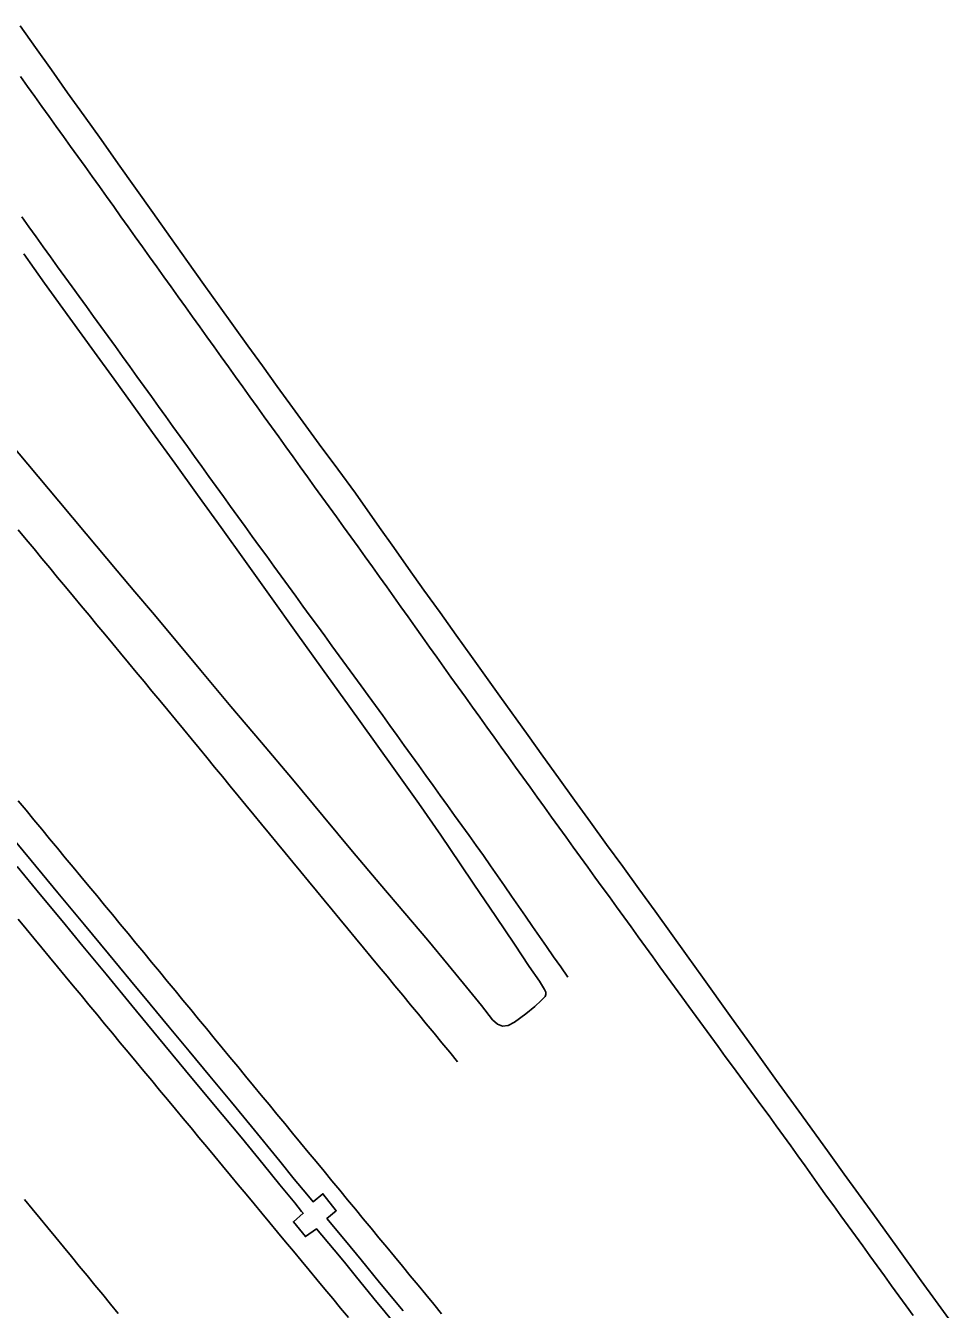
# Model space of a CAD drawing. Extents: x 1948091 to 1975253, y 787267 to 823306.
# Drawn here: x 1950660.5 to 1950848.4, y 820360.4 to 820620.9 of the extents above; entities that cross this region are included whole.
import ezdxf

# ---------------------------------------------------------------- set-up
doc = ezdxf.new("R2010")
doc.units = 0
doc.layers.add('RD_EX_Pavement_Markings', color=7, linetype='Continuous')
doc.layers.add('RD_EX_Road', color=7, linetype='Continuous')

msp = doc.modelspace()

# ---------------------------------------------------------------- linework, layer by layer
at = {"layer": 'RD_EX_Pavement_Markings'}
for points in [[(1950840.65, 820359.09), (1950839.18, 820361.11), (1950837.72, 820363.13), (1950836.25, 820365.16), (1950834.78, 820367.18), (1950833.31, 820369.2), (1950831.85, 820371.23), (1950830.38, 820373.25), (1950828.91, 820375.28), (1950827.44, 820377.3), (1950825.98, 820379.32), (1950824.51, 820381.35), (1950823.04, 820383.37), (1950821.58, 820385.4), (1950820.13, 820387.44), (1950818.68, 820389.47), (1950817.22, 820391.51), (1950815.77, 820393.54), (1950814.32, 820395.57), (1950812.85, 820397.59), (1950811.37, 820399.61), (1950809.89, 820401.63), (1950808.41, 820403.64), (1950806.94, 820405.66), (1950805.46, 820407.68), (1950803.98, 820409.69), (1950802.5, 820411.71), (1950801.03, 820413.73), (1950799.55, 820415.75), (1950798.07, 820417.76), (1950796.59, 820419.78), (1950795.12, 820421.8), (1950793.64, 820423.81), (1950792.17, 820425.83), (1950790.7, 820427.86), (1950789.23, 820429.88), (1950787.77, 820431.9), (1950786.3, 820433.93), (1950784.83, 820435.95), (1950783.36, 820437.98), (1950781.9, 820440), (1950780.43, 820442.02), (1950778.96, 820444.05), (1950777.49, 820446.07), (1950776.03, 820448.1), (1950774.56, 820450.12), (1950773.09, 820452.14), (1950771.62, 820454.17), (1950770.16, 820456.19), (1950768.69, 820458.22), (1950767.23, 820460.25), (1950765.78, 820462.28), (1950764.32, 820464.31), (1950762.86, 820466.34), (1950761.4, 820468.37), (1950759.94, 820470.4), (1950758.48, 820472.43), (1950757.02, 820474.46), (1950755.57, 820476.49), (1950754.11, 820478.52), (1950752.65, 820480.55), (1950751.19, 820482.58), (1950749.73, 820484.61), (1950748.27, 820486.64), (1950746.81, 820488.67), (1950745.36, 820490.7), (1950743.91, 820492.74), (1950742.46, 820494.78), (1950741.01, 820496.81), (1950739.56, 820498.85), (1950738.11, 820500.88), (1950736.66, 820502.92), (1950735.21, 820504.96), (1950733.77, 820507), (1950732.33, 820509.05), (1950730.88, 820511.08), (1950729.41, 820513.11), (1950727.95, 820515.13), (1950726.48, 820517.15), (1950725.01, 820519.18), (1950723.54, 820521.2), (1950722.08, 820523.23), (1950720.61, 820525.25), (1950719.14, 820527.28), (1950717.68, 820529.3), (1950716.21, 820531.32), (1950714.75, 820533.35), (1950713.3, 820535.39), (1950711.84, 820537.42), (1950710.38, 820539.45), (1950708.92, 820541.48), (1950707.47, 820543.51), (1950706.01, 820545.54), (1950704.55, 820547.57), (1950703.1, 820549.6), (1950701.64, 820551.63), (1950700.18, 820553.66), (1950698.72, 820555.7), (1950697.27, 820557.73), (1950695.81, 820559.76), (1950694.36, 820561.79), (1950692.9, 820563.82), (1950691.45, 820565.85), (1950689.99, 820567.89), (1950688.53, 820569.92), (1950687.08, 820571.95), (1950685.62, 820573.98), (1950684.17, 820576.02), (1950682.71, 820578.05), (1950681.26, 820580.08), (1950679.8, 820582.11), (1950678.35, 820584.15), (1950676.89, 820586.18), (1950675.44, 820588.21), (1950673.98, 820590.24), (1950672.53, 820592.27), (1950671.07, 820594.31), (1950669.61, 820596.34), (1950668.16, 820598.37), (1950666.7, 820600.4), (1950665.25, 820602.43), (1950663.79, 820604.46), (1950662.34, 820606.5), (1950660.88, 820608.53), (1950659.42, 820610.56)], [(1950770.5, 820427.81), (1950769.08, 820429.86), (1950767.65, 820431.92), (1950766.23, 820433.97), (1950764.8, 820436.02), (1950763.38, 820438.08), (1950761.95, 820440.13), (1950760.53, 820442.19), (1950759.11, 820444.24), (1950757.68, 820446.29), (1950756.26, 820448.35), (1950754.83, 820450.4), (1950753.39, 820452.44), (1950751.93, 820454.47), (1950750.47, 820456.5), (1950749.01, 820458.53), (1950747.55, 820460.56), (1950746.09, 820462.59), (1950744.63, 820464.62), (1950743.18, 820466.65), (1950741.72, 820468.68), (1950740.26, 820470.71), (1950738.8, 820472.75), (1950737.34, 820474.78), (1950735.88, 820476.81), (1950734.42, 820478.84), (1950732.96, 820480.87), (1950731.49, 820482.89), (1950730.02, 820484.91), (1950728.55, 820486.93), (1950727.08, 820488.95), (1950725.6, 820490.97), (1950724.13, 820492.99), (1950722.66, 820495.01), (1950721.19, 820497.03), (1950719.72, 820499.05), (1950718.24, 820501.07), (1950716.77, 820503.09), (1950715.3, 820505.11), (1950713.83, 820507.13), (1950712.35, 820509.15), (1950710.88, 820511.17), (1950709.41, 820513.19), (1950707.94, 820515.21), (1950706.47, 820517.23), (1950705.01, 820519.26), (1950703.54, 820521.29), (1950702.08, 820523.31), (1950700.62, 820525.34), (1950699.16, 820527.37), (1950697.69, 820529.4), (1950696.23, 820531.42), (1950694.77, 820533.45), (1950693.3, 820535.48), (1950691.84, 820537.5), (1950690.38, 820539.53), (1950688.92, 820541.56), (1950687.45, 820543.59), (1950685.99, 820545.61), (1950684.53, 820547.64), (1950683.07, 820549.67), (1950681.6, 820551.69), (1950680.14, 820553.72), (1950678.68, 820555.75), (1950677.21, 820557.77), (1950675.75, 820559.8), (1950674.28, 820561.82), (1950672.82, 820563.85), (1950671.36, 820565.88), (1950669.89, 820567.9), (1950668.43, 820569.93), (1950666.96, 820571.95), (1950665.5, 820573.98), (1950664.04, 820576.01), (1950662.59, 820578.04), (1950661.13, 820580.07), (1950659.68, 820582.11)], [(1950748.16, 820410.63), (1950746.57, 820412.55), (1950744.98, 820414.48), (1950743.38, 820416.41), (1950741.79, 820418.33), (1950740.2, 820420.26), (1950738.61, 820422.19), (1950737.01, 820424.11), (1950735.42, 820426.04), (1950733.83, 820427.96), (1950732.23, 820429.89), (1950730.64, 820431.82), (1950729.05, 820433.74), (1950727.45, 820435.67), (1950725.86, 820437.6), (1950724.27, 820439.52), (1950722.67, 820441.45), (1950721.08, 820443.38), (1950719.5, 820445.31), (1950717.91, 820447.24), (1950716.32, 820449.17), (1950714.73, 820451.1), (1950713.14, 820453.03), (1950711.55, 820454.96), (1950709.96, 820456.89), (1950708.37, 820458.82), (1950706.79, 820460.75), (1950705.2, 820462.68), (1950703.61, 820464.61), (1950702.02, 820466.54), (1950700.43, 820468.47), (1950698.84, 820470.4), (1950697.25, 820472.33), (1950695.67, 820474.26), (1950694.08, 820476.19), (1950692.49, 820478.12), (1950690.9, 820480.05), (1950689.31, 820481.98), (1950687.72, 820483.9), (1950686.12, 820485.83), (1950684.53, 820487.75), (1950682.93, 820489.68), (1950681.33, 820491.6), (1950679.74, 820493.52), (1950678.14, 820495.45), (1950676.55, 820497.37), (1950674.95, 820499.29), (1950673.35, 820501.22), (1950671.76, 820503.14), (1950670.16, 820505.06), (1950668.56, 820506.99), (1950666.97, 820508.91), (1950665.37, 820510.83), (1950663.77, 820512.76), (1950662.18, 820514.68), (1950660.59, 820516.61), (1950658.99, 820518.53)], [(1950658.97, 820463.59), (1950660.56, 820461.66), (1950662.15, 820459.73), (1950663.75, 820457.81), (1950665.34, 820455.88), (1950666.93, 820453.96), (1950668.53, 820452.03), (1950670.12, 820450.1), (1950671.71, 820448.18), (1950673.3, 820446.25), (1950674.9, 820444.32), (1950676.49, 820442.4), (1950678.08, 820440.47), (1950679.67, 820438.54), (1950681.26, 820436.61), (1950682.85, 820434.68), (1950684.44, 820432.76), (1950686.03, 820430.83), (1950687.62, 820428.9), (1950689.22, 820426.97), (1950690.81, 820425.04), (1950692.4, 820423.11), (1950693.99, 820421.19), (1950695.58, 820419.26), (1950697.17, 820417.33), (1950698.76, 820415.4), (1950700.35, 820413.47), (1950701.94, 820411.55), (1950703.53, 820409.62), (1950705.13, 820407.69), (1950706.72, 820405.76), (1950708.31, 820403.83), (1950709.9, 820401.91), (1950711.49, 820399.98), (1950713.08, 820398.05), (1950714.67, 820396.12), (1950716.26, 820394.19), (1950717.85, 820392.26), (1950719.44, 820390.34), (1950721.04, 820388.41), (1950722.63, 820386.48), (1950724.22, 820384.55), (1950725.81, 820382.62), (1950727.4, 820380.7), (1950728.99, 820378.77), (1950730.58, 820376.84), (1950732.18, 820374.91), (1950733.77, 820372.99), (1950735.36, 820371.06), (1950736.95, 820369.13), (1950738.54, 820367.2), (1950740.13, 820365.28), (1950741.73, 820363.35), (1950743.32, 820361.42), (1950744.91, 820359.49)], [(1950658.98, 820439.53), (1950660.57, 820437.6), (1950662.16, 820435.67), (1950663.75, 820433.74), (1950665.35, 820431.82), (1950666.94, 820429.89), (1950668.53, 820427.96), (1950670.12, 820426.04), (1950671.72, 820424.11), (1950673.31, 820422.18), (1950674.9, 820420.26), (1950676.49, 820418.33), (1950678.09, 820416.4), (1950679.68, 820414.48), (1950681.28, 820412.56), (1950682.88, 820410.63), (1950684.47, 820408.71), (1950686.07, 820406.79), (1950687.67, 820404.86), (1950689.26, 820402.94), (1950690.86, 820401.02), (1950692.46, 820399.1), (1950694.06, 820397.17), (1950695.65, 820395.25), (1950697.25, 820393.33), (1950698.85, 820391.4), (1950700.44, 820389.48), (1950702.04, 820387.56), (1950703.64, 820385.63), (1950705.24, 820383.71), (1950706.83, 820381.79), (1950708.43, 820379.87), (1950710.03, 820377.94), (1950711.62, 820376.02), (1950713.22, 820374.1), (1950714.82, 820372.17), (1950716.42, 820370.25), (1950718.01, 820368.33), (1950719.61, 820366.4), (1950721.21, 820364.48), (1950722.8, 820362.56), (1950724.4, 820360.63), (1950726, 820358.71)], [(1950679.28, 820359.5), (1950677.69, 820361.44), (1950676.11, 820363.37), (1950674.52, 820365.3), (1950672.93, 820367.23), (1950671.35, 820369.16), (1950669.76, 820371.09), (1950668.17, 820373.03), (1950666.58, 820374.96), (1950665, 820376.89), (1950663.41, 820378.82), (1950661.82, 820380.75), (1950660.24, 820382.68)]]:
    msp.add_lwpolyline(points, dxfattribs=at)
at = {"layer": 'RD_EX_Road'}
for points in [[(1950659.34, 820620.87), (1950662.48, 820616.44), (1950665.7, 820611.9), (1950668.99, 820607.27), (1950672.35, 820602.55), (1950675.78, 820597.74), (1950679.26, 820592.85), (1950682.77, 820587.92), (1950686.31, 820582.94), (1950689.87, 820577.91), (1950693.36, 820572.99), (1950696.66, 820568.35), (1950699.79, 820563.99), (1950705.6, 820555.91), (1950708.55, 820551.83), (1950711.56, 820547.66), (1950714.65, 820543.4), (1950720.06, 820535.97), (1950723.82, 820530.89), (1950727.41, 820525.97), (1950732.32, 820519.02), (1950735.18, 820514.95), (1950738.18, 820510.72), (1950741.32, 820506.32), (1950744.6, 820501.76), (1950747.88, 820497.21), (1950750.99, 820492.88), (1950756.76, 820484.82), (1950762.45, 820476.84), (1950765.49, 820472.6), (1950768.65, 820468.2), (1950771.88, 820463.71), (1950775.13, 820459.22), (1950778.4, 820454.72), (1950781.68, 820450.22), (1950784.96, 820445.72), (1950788.24, 820441.2), (1950791.49, 820436.67), (1950794.74, 820432.14), (1950797.86, 820427.76), (1950803.4, 820420.03), (1950808.14, 820413.46), (1950812.92, 820406.81), (1950817.96, 820399.83), (1950823.58, 820392.05), (1950826.63, 820387.83), (1950832.43, 820379.81), (1950837.28, 820373.07), (1950842.25, 820366.18), (1950845.17, 820362.14), (1950848.38, 820357.72)], [(1950657.41, 820536.07), (1950660.9, 820531.88), (1950667.18, 820524.37), (1950672.75, 820517.73), (1950679.08, 820510.21), (1950682.63, 820506.01), (1950686.22, 820501.75), (1950689.65, 820497.67), (1950696.01, 820490.02), (1950702.11, 820482.71), (1950708.36, 820475.37), (1950714.65, 820467.97), (1950720.88, 820460.48), (1950726.85, 820453.27), (1950732.39, 820446.75), (1950737.47, 820440.8), (1950742.09, 820435.3), (1950746.25, 820430.29), (1950749.95, 820425.78), (1950753.01, 820422), (1950755.27, 820419.15), (1950756.24, 820418.22), (1950757.3, 820417.83), (1950758.45, 820417.96), (1950759.7, 820418.62), (1950762.02, 820420.36), (1950763.83, 820421.85), (1950765.12, 820423.03), (1950765.9, 820423.86), (1950766.07, 820424.23), (1950766.04, 820424.71), (1950765.81, 820425.31), (1950764.75, 820426.94), (1950762.71, 820429.97), (1950759.68, 820434.47), (1950755.89, 820440.1), (1950751.46, 820446.67), (1950748.68, 820450.78), (1950744.72, 820456.6), (1950740.28, 820463.03), (1950735.91, 820469.18), (1950731.31, 820475.58), (1950726.15, 820482.76), (1950720.75, 820490.29), (1950715.42, 820497.73), (1950710.19, 820505.03), (1950705.1, 820512.12), (1950700.16, 820519), (1950695.37, 820525.66), (1950690.73, 820532.1), (1950686.24, 820538.31), (1950682.08, 820544.06), (1950678.42, 820549.13), (1950674.48, 820554.6), (1950669.46, 820561.52), (1950664.33, 820568.61), (1950660.08, 820574.56)], [(1950656.38, 820457.74), (1950661.58, 820451.46), (1950667.04, 820444.88), (1950672.4, 820438.41), (1950677.31, 820432.5), (1950681.76, 820427.13), (1950685.76, 820422.3), (1950689.62, 820417.65), (1950693.65, 820412.78), (1950697.87, 820407.69), (1950702.25, 820402.39), (1950706.33, 820397.46), (1950712.07, 820390.45), (1950715, 820386.8), (1950717.54, 820383.72), (1950718.82, 820382.21), (1950720.83, 820383.81), (1950723.52, 820380.39), (1950721.62, 820378.78), (1950725.43, 820374.24), (1950728.58, 820370.4), (1950732.3, 820365.84), (1950737.1, 820360.05)], [(1950658.72, 820450.25), (1950663.44, 820444.56), (1950667.86, 820439.22), (1950672.09, 820434.1), (1950676.79, 820428.4), (1950682.02, 820422.05), (1950687.42, 820415.5), (1950692.95, 820408.82), (1950698.6, 820402.02), (1950704.2, 820395.29), (1950708.72, 820389.81), (1950712.1, 820385.63), (1950715.1, 820381.95), (1950716.5, 820380.25), (1950716.82, 820379.87), (1950714.82, 820378.13), (1950717.25, 820375.15), (1950719.49, 820376.73), (1950723.09, 820372.46), (1950725.17, 820369.93), (1950727.33, 820367.25), (1950731.18, 820362.55), (1950735.73, 820357.01)]]:
    msp.add_lwpolyline(points, dxfattribs=at)

doc.saveas('drawing.dxf')
